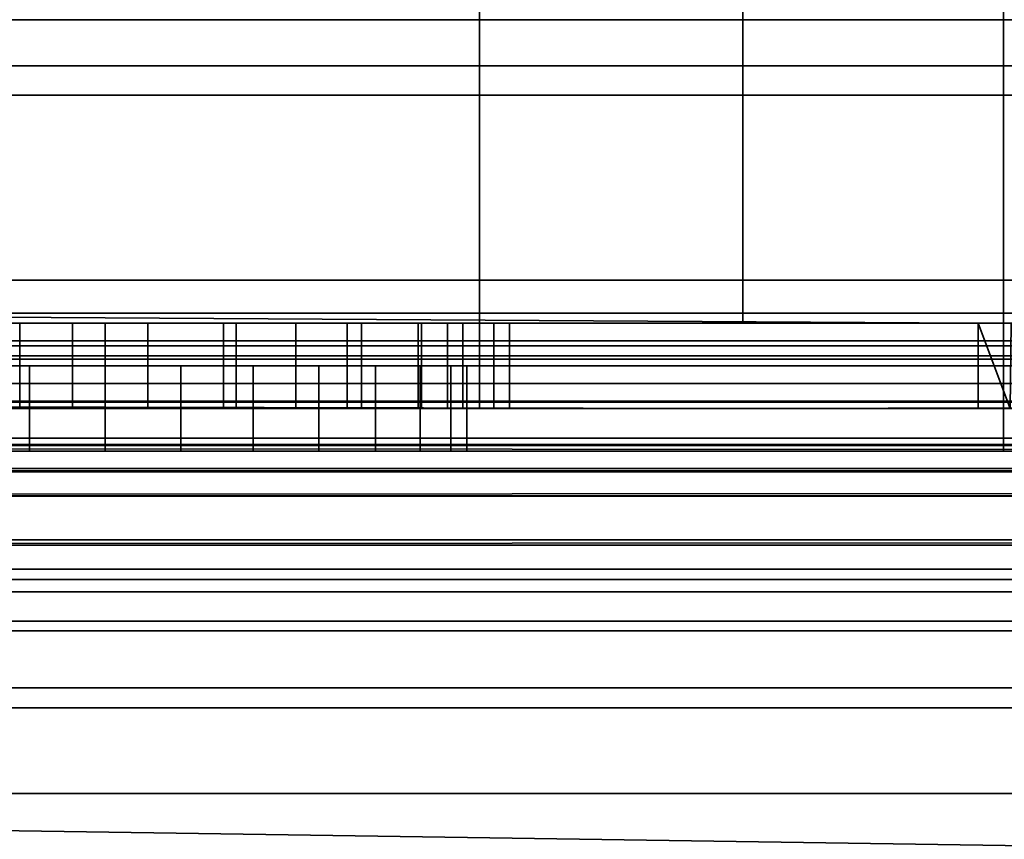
# Model space of a CAD drawing. Header units: millimetres. Extents: x -603 to 3703, y -115 to 193.
# Tile 442 of 656: x 1059 to 1071, y -35 to -25. Entities that reach past the tile are written whole.
import ezdxf

# ---------------------------------------------------------------- set-up
doc = ezdxf.new("R2010")
doc.units = ezdxf.units.MM
doc.layers.add('152', color=7, linetype='Continuous', true_color=0xffffff)

# ---------------------------------------------------------------- blocks, each defined once
blk = doc.blocks.new('UG_SURFACE_055')
at = {"layer": '152', "color": 252, "linetype": 'Continuous', "lineweight": 35}
for points in [[(1023.5, -29.92, 2023.75), (1976.5, -29.92, 2023.75), (1976.5, 14.42, 2023.75), (1023.5, 14.42, 2023.75)], [(1025, -29.92, 2022.25), (1025, 14.42, 2022.25), (1975, 14.42, 2022.25), (1975, -29.92, 2022.25)], [(970, -18, 2077.25), (970, -29.92, 2077.25), (2030, -29.92, 2077.25), (2030, -18, 2077.25)], [(971.5, -18, 2075.75), (2028.5, -18, 2075.75), (2028.5, -29.92, 2075.75), (971.5, -29.92, 2075.75)], [(2029.941, -30.521, 2077.191), (970, -29.92, 2077.25), (970.059, -30.521, 2077.191)], [(2029.941, -30.521, 2077.191), (2030, -29.92, 2077.25), (970, -29.92, 2077.25)], [(971.53, -30.228, 2075.72), (971.5, -29.92, 2075.75), (2028.5, -29.92, 2075.75)], [(971.53, -30.228, 2075.72), (2028.5, -29.92, 2075.75), (2028.47, -30.228, 2075.72)], [(1976.53, -30.228, 2023.78), (1023.5, -29.92, 2023.75), (1023.47, -30.228, 2023.78)], [(1976.53, -30.228, 2023.78), (1976.5, -29.92, 2023.75), (1023.5, -29.92, 2023.75)], [(1024.941, -30.521, 2022.309), (1975, -29.92, 2022.25), (1975.059, -30.521, 2022.309)], [(1024.941, -30.521, 2022.309), (1025, -29.92, 2022.25), (1975, -29.92, 2022.25)], [(2028.47, -30.228, 2075.72), (2028.38, -30.525, 2075.63), (971.62, -30.525, 2075.63), (971.53, -30.228, 2075.72)], [(1023.47, -30.228, 2023.78), (1023.38, -30.525, 2023.87), (1976.62, -30.525, 2023.87)], [(1023.47, -30.228, 2023.78), (1976.62, -30.525, 2023.87), (1976.53, -30.228, 2023.78)], [(970.059, -30.521, 2077.191), (970.234, -31.099, 2077.016), (2029.766, -31.099, 2077.016), (2029.941, -30.521, 2077.191)], [(2028.037, -31.037, 2075.287), (971.963, -31.037, 2075.287), (971.62, -30.525, 2075.63), (2028.38, -30.525, 2075.63)], [(1976.62, -30.525, 2023.87), (1023.38, -30.525, 2023.87), (1023.037, -31.037, 2024.213), (1976.963, -31.037, 2024.213)], [(1975.059, -30.521, 2022.309), (1024.765, -31.099, 2022.485), (1024.941, -30.521, 2022.309)], [(1975.059, -30.521, 2022.309), (1975.235, -31.099, 2022.485), (1024.765, -31.099, 2022.485)], [(2027.525, -31.38, 2074.775), (972.475, -31.38, 2074.775), (971.963, -31.037, 2075.287), (2028.037, -31.037, 2075.287)], [(1976.963, -31.037, 2024.213), (1023.037, -31.037, 2024.213), (1022.525, -31.38, 2024.725), (1977.475, -31.38, 2024.725)], [(2029.766, -31.099, 2077.016), (970.234, -31.099, 2077.016), (970.902, -32.098, 2076.348), (2029.098, -32.098, 2076.348)], [(1975.902, -32.098, 2023.152), (1024.098, -32.098, 2023.152), (1024.765, -31.099, 2022.485), (1975.235, -31.099, 2022.485)], [(2026.92, -31.5, 2074.17), (973.08, -31.5, 2074.17), (972.475, -31.38, 2074.775), (2027.525, -31.38, 2074.775)], [(1977.475, -31.38, 2024.725), (1022.525, -31.38, 2024.725), (1021.92, -31.5, 2025.33), (1978.08, -31.5, 2025.33)], [(973.08, -31.5, 2074.17), (2026.92, -31.5, 2074.17), (1978.08, -31.5, 2025.33), (1021.92, -31.5, 2025.33)], [(2029.098, -32.098, 2076.348), (970.902, -32.098, 2076.348), (971.901, -32.766, 2075.349), (2028.099, -32.766, 2075.349)], [(1976.901, -32.766, 2024.151), (1023.099, -32.766, 2024.151), (1024.098, -32.098, 2023.152), (1975.902, -32.098, 2023.152)], [(2028.099, -32.766, 2075.349), (971.901, -32.766, 2075.349), (973.08, -33, 2074.17), (2026.92, -33, 2074.17)], [(1978.08, -33, 2025.33), (1021.92, -33, 2025.33), (1023.099, -32.766, 2024.151), (1976.901, -32.766, 2024.151)], [(973.08, -33, 2074.17), (1021.92, -33, 2025.33), (1978.08, -33, 2025.33), (2026.92, -33, 2074.17)]]:
    blk.add_3dface(points, dxfattribs=at)
blk = doc.blocks.new('UG_SURFACE_057')
at = {"layer": '152', "color": 252, "linetype": 'Continuous', "lineweight": 35}
for points in [[(1026, -25.835, -7.906), (1974, -25.835, -7.906), (1974, -24.953, -7.75), (1026, -24.953, -7.75)], [(1026, -24.953, -8.75), (1974, -24.953, -8.75), (1974, -25.493, -8.845), (1026, -25.493, -8.845)], [(1026, -25.493, -8.845), (1974, -25.493, -8.845), (1974, -31.644, -11.084), (1026, -31.644, -11.084)], [(1026, -31.986, -10.144), (1974, -31.986, -10.144), (1974, -25.835, -7.906), (1026, -25.835, -7.906)], [(1974, -31.644, -11.084), (1974, -31.986, -10.144), (1026, -31.986, -10.144), (1026, -31.644, -11.084)]]:
    blk.add_3dface(points, dxfattribs=at)
blk = doc.blocks.new('UG_SURFACE_197')
at = {"layer": '152', "color": 252, "linetype": 'Continuous', "lineweight": 35}
for points in [[(1070.5, -16, 1619), (1032, -16, 1619), (1032, -28, 1619), (1070.5, -28, 1619)], [(1032, -16, 1527), (1101, -16, 1527), (1101, -28, 1527), (1032, -28, 1527)], [(1032, -28, 1528), (1100.586, -28, 1528), (1100.586, -16, 1528), (1032, -16, 1528)], [(1070.5, -16, 1618), (1070.5, -28, 1618), (1032, -28, 1618), (1032, -16, 1618)], [(1070.5, -28, 1618), (1070.5, -16, 1618), (1070.5, -16, 1619), (1070.5, -28, 1619)], [(1032, -28.765, 1618.848), (1070.5, -28.765, 1618.848), (1070.5, -28, 1619), (1032, -28, 1619)], [(1100.937, -28.765, 1527.152), (1032, -28.765, 1527.152), (1032, -28, 1527), (1101, -28, 1527)], [(1100.586, -28, 1528), (1032, -28, 1528), (1032, -28.383, 1528.076), (1100.554, -28.383, 1528.076)], [(1032, -28, 1618), (1070.5, -28, 1618), (1070.5, -28.383, 1617.924), (1032, -28.383, 1617.924)], [(1070.5, -28, 1619), (1070.5, -28.765, 1618.848), (1070.5, -28.383, 1617.924), (1070.5, -28, 1618)], [(1100.554, -28.383, 1528.076), (1032, -28.383, 1528.076), (1032, -28.707, 1528.293), (1100.464, -28.707, 1528.293)], [(1032, -28.383, 1617.924), (1070.5, -28.383, 1617.924), (1070.5, -28.707, 1617.707), (1032, -28.707, 1617.707)], [(1070.5, -28.707, 1617.707), (1070.5, -28.383, 1617.924), (1070.5, -28.765, 1618.848), (1070.5, -29.414, 1618.414)], [(1100.464, -28.707, 1528.293), (1032, -28.707, 1528.293), (1032, -28.924, 1528.617), (1100.33, -28.924, 1528.617)], [(1032, -28.707, 1617.707), (1070.5, -28.707, 1617.707), (1070.5, -28.924, 1617.383), (1032, -28.924, 1617.383)], [(1032, -29.414, 1618.414), (1070.5, -29.414, 1618.414), (1070.5, -28.765, 1618.848), (1032, -28.765, 1618.848)], [(1100.757, -29.414, 1527.586), (1032, -29.414, 1527.586), (1032, -28.765, 1527.152), (1100.937, -28.765, 1527.152)], [(1070.5, -28.924, 1617.383), (1070.5, -28.707, 1617.707), (1070.5, -29.414, 1618.414), (1070.5, -29.848, 1617.765)], [(1100.33, -28.924, 1528.617), (1032, -28.924, 1528.617), (1032, -29, 1529), (1100.172, -29, 1529)], [(1032, -28.924, 1617.383), (1070.5, -28.924, 1617.383), (1070.5, -29, 1617), (1032, -29, 1617)], [(1032, -29, 1529), (1076.871, -29, 1530.881), (1078.785, -29, 1530.5)], [(1078.785, -29, 1530.5), (1100.172, -29, 1529), (1032, -29, 1529)], [(1032, -29, 1529), (1058.271, -29, 1544.617), (1060, -29, 1544.25), (1075.249, -29, 1531.964)], [(1075.249, -29, 1531.964), (1076.871, -29, 1530.881), (1032, -29, 1529)], [(1032, -29, 1617), (1070.5, -29, 1617), (1060, -29, 1552.75), (1059.116, -29, 1552.657)], [(1059.116, -29, 1552.657), (1057.502, -29, 1551.938), (1032, -29, 1617)], [(1059.116, -29, 1552.657), (1059.116, -30, 1552.657), (1057.502, -30, 1551.938), (1057.502, -29, 1551.938)], [(1058.271, -29, 1544.617), (1058.271, -30, 1544.617), (1060, -30, 1544.25), (1060, -29, 1544.25)], [(1060, -30, 1552.75), (1059.116, -30, 1552.657), (1059.116, -29, 1552.657), (1060, -29, 1552.75)], [(1075.249, -29, 1531.964), (1060, -29, 1544.25), (1061.729, -29, 1544.617)], [(1060.884, -29, 1552.657), (1060, -29, 1552.75), (1070.5, -29, 1617), (1070.5, -29, 1607)], [(1060, -29, 1552.75), (1060.884, -29, 1552.657), (1060.884, -30, 1552.657), (1060, -30, 1552.75)], [(1060, -29, 1544.25), (1060, -30, 1544.25), (1061.729, -30, 1544.617), (1061.729, -29, 1544.617)], [(1072.866, -29, 1560.884), (1062.498, -29, 1551.938), (1060.884, -29, 1552.657), (1070.5, -29, 1607)], [(1062.498, -29, 1551.938), (1062.498, -30, 1551.938), (1060.884, -30, 1552.657), (1060.884, -29, 1552.657)], [(1061.729, -29, 1544.617), (1063.158, -29, 1545.656), (1073.785, -29, 1535.5), (1074.165, -29, 1533.587)], [(1074.165, -29, 1533.587), (1075.249, -29, 1531.964), (1061.729, -29, 1544.617)], [(1061.729, -29, 1544.617), (1061.729, -30, 1544.617), (1063.158, -30, 1545.656), (1063.158, -29, 1545.656)], [(1062.498, -29, 1551.938), (1072.866, -29, 1560.884), (1071.004, -29, 1557.882)], [(1071.004, -29, 1557.882), (1070.523, -29, 1554.382), (1063.681, -29, 1550.625), (1062.498, -29, 1551.938)], [(1063.681, -29, 1550.625), (1063.681, -30, 1550.625), (1062.498, -30, 1551.938), (1062.498, -29, 1551.938)], [(1073.785, -29, 1548.288), (1073.785, -29, 1535.5), (1063.158, -29, 1545.656), (1064.042, -29, 1547.187)], [(1063.158, -29, 1545.656), (1063.158, -30, 1545.656), (1064.042, -30, 1547.187), (1064.042, -29, 1547.187)], [(1064.227, -29, 1548.944), (1063.681, -29, 1550.625), (1070.523, -29, 1554.382), (1071.506, -29, 1550.988)], [(1064.227, -29, 1548.944), (1064.227, -30, 1548.944), (1063.681, -30, 1550.625), (1063.681, -29, 1550.625)], [(1064.042, -29, 1547.187), (1064.227, -29, 1548.944), (1071.506, -29, 1550.988), (1073.785, -29, 1548.288)], [(1064.042, -29, 1547.187), (1064.042, -30, 1547.187), (1064.227, -30, 1548.944), (1064.227, -29, 1548.944)], [(1070.5, -29, 1617), (1070.5, -28.924, 1617.383), (1070.5, -29.848, 1617.765), (1070.5, -30, 1617)], [(1070.5, -29, 1607), (1070.5, -30, 1607), (1071.147, -30, 1603.747), (1071.147, -29, 1603.747)], [(1070.5, -30, 1617), (1070.5, -30, 1607), (1070.5, -29, 1607), (1070.5, -29, 1617)], [(1070.5, -29, 1607), (1075.789, -29, 1562.87), (1072.866, -29, 1560.884)], [(1075.789, -29, 1562.87), (1070.5, -29, 1607), (1071.147, -29, 1603.747)], [(1032, -29.848, 1617.765), (1070.5, -29.848, 1617.765), (1070.5, -29.414, 1618.414), (1032, -29.414, 1618.414)], [(1100.489, -29.848, 1528.235), (1032, -29.848, 1528.235), (1032, -29.414, 1527.586), (1100.757, -29.414, 1527.586)], [(1032, -30, 1617), (1070.5, -30, 1617), (1070.5, -29.848, 1617.765), (1032, -29.848, 1617.765)], [(1100.172, -30, 1529), (1032, -30, 1529), (1032, -29.848, 1528.235), (1100.489, -29.848, 1528.235)], [(1032, -30, 1617), (1071.147, -30, 1603.747), (1070.5, -30, 1607)], [(1032, -30, 1617), (1057.502, -30, 1551.938), (1072.99, -30, 1600.99), (1071.147, -30, 1603.747)], [(1070.5, -30, 1607), (1070.5, -30, 1617), (1032, -30, 1617)], [(1032, -30, 1529), (1076.871, -30, 1530.881), (1075.249, -30, 1531.964)], [(1032, -30, 1529), (1100.172, -30, 1529), (1078.785, -30, 1530.5)], [(1078.785, -30, 1530.5), (1076.871, -30, 1530.881), (1032, -30, 1529)], [(1075.249, -30, 1531.964), (1060, -30, 1544.25), (1058.271, -30, 1544.617), (1032, -30, 1529)], [(1075.747, -30, 1599.147), (1057.502, -30, 1551.938), (1059.116, -30, 1552.657)], [(1075.747, -30, 1599.147), (1072.99, -30, 1600.99), (1057.502, -30, 1551.938)], [(1075.747, -30, 1599.147), (1059.116, -30, 1552.657), (1060, -30, 1552.75)], [(1060, -30, 1552.75), (1060.884, -30, 1552.657), (1075.747, -30, 1599.147)], [(1061.729, -30, 1544.617), (1060, -30, 1544.25), (1075.249, -30, 1531.964)], [(1060.884, -30, 1552.657), (1062.498, -30, 1551.938), (1079, -30, 1598.5), (1075.747, -30, 1599.147)], [(1061.729, -30, 1544.617), (1075.249, -30, 1531.964), (1074.165, -30, 1533.587)], [(1074.165, -30, 1533.587), (1073.785, -30, 1535.5), (1063.158, -30, 1545.656), (1061.729, -30, 1544.617)], [(1062.498, -30, 1551.938), (1071.004, -30, 1557.882), (1072.866, -30, 1560.884)], [(1062.498, -30, 1551.938), (1063.681, -30, 1550.625), (1070.523, -30, 1554.382), (1071.004, -30, 1557.882)], [(1062.498, -30, 1551.938), (1107, -30, 1610.172), (1085.01, -30, 1600.99), (1082.253, -30, 1599.147)], [(1072.866, -30, 1560.884), (1107, -30, 1610.172), (1062.498, -30, 1551.938)], [(1082.253, -30, 1599.147), (1079, -30, 1598.5), (1062.498, -30, 1551.938)], [(1064.042, -30, 1547.187), (1063.158, -30, 1545.656), (1073.785, -30, 1535.5), (1073.785, -30, 1548.288)], [(1071.506, -30, 1550.988), (1070.523, -30, 1554.382), (1063.681, -30, 1550.625), (1064.227, -30, 1548.944)], [(1073.785, -30, 1548.288), (1071.506, -30, 1550.988), (1064.227, -30, 1548.944), (1064.042, -30, 1547.187)]]:
    blk.add_3dface(points, dxfattribs=at)
blk = doc.blocks.new('UG_SURFACE_198')
at = {"layer": '152', "color": 252, "linetype": 'Continuous', "lineweight": 35}
for points in [[(1064.375, -15.5, 1005.2), (1032, -15.5, 1005.2), (1032, -28.5, 1005.2), (1064.375, -28.5, 1005.2)], [(1064.375, -28.5, 1157.8), (1032, -28.5, 1157.8), (1032, -15.5, 1157.8), (1064.375, -15.5, 1157.8)], [(1032, -15.5, 1004.2), (1100, -15.5, 1004.2), (1100, -28.5, 1004.2), (1032, -28.5, 1004.2)], [(1100, -15.5, 1158.8), (1032, -15.5, 1158.8), (1032, -28.5, 1158.8), (1100, -28.5, 1158.8)], [(1064.375, -28.5, 1005.2), (1067.455, -28.5, 1005.2), (1067.455, -15.5, 1005.2), (1064.375, -15.5, 1005.2)], [(1064.375, -15.5, 1157.8), (1067.455, -15.5, 1157.8), (1067.455, -28.5, 1157.8), (1064.375, -28.5, 1157.8)], [(1067.455, -28.5, 1005.2), (1072.58, -28.5, 1005.2), (1070.58, -15.5, 1005.2), (1067.455, -15.5, 1005.2)], [(1067.455, -15.5, 1157.8), (1070.58, -15.5, 1157.8), (1072.58, -28.5, 1157.8), (1067.455, -28.5, 1157.8)], [(1099.968, -28.883, 1004.276), (1032, -28.883, 1004.276), (1032, -28.5, 1004.2), (1100, -28.5, 1004.2)], [(1100, -28.5, 1158.8), (1032, -28.5, 1158.8), (1032, -28.883, 1158.724), (1099.968, -28.883, 1158.724)], [(1064.375, -28.5, 1095), (1032, -28.5, 1095), (1057.469, -28.5, 1102.304), (1059, -28.5, 1102)], [(1059, -28.5, 1110), (1057.469, -28.5, 1109.696), (1032, -28.5, 1157.8), (1064.375, -28.5, 1157.8)], [(1059.616, -28.5, 1031.007), (1058.002, -28.5, 1030.288), (1032, -28.5, 1061.42), (1064.375, -28.5, 1061.42)], [(1058.771, -28.5, 1022.967), (1060.5, -28.5, 1022.6), (1064.375, -28.5, 1015.975), (1032, -28.5, 1015.975)], [(1064.375, -28.5, 1095), (1064.375, -28.5, 1061.42), (1032, -28.5, 1061.42), (1032, -28.5, 1095)], [(1064.375, -28.5, 1015.975), (1064.375, -28.5, 1005.2), (1032, -28.5, 1005.2), (1032, -28.5, 1015.975)], [(1057.469, -29.5, 1109.696), (1057.469, -28.5, 1109.696), (1059, -28.5, 1110), (1059, -29.5, 1110)], [(1059, -29.5, 1102), (1059, -28.5, 1102), (1057.469, -28.5, 1102.304), (1057.469, -29.5, 1102.304)], [(1059.616, -28.5, 1031.007), (1059.616, -29.5, 1031.007), (1058.002, -29.5, 1030.288), (1058.002, -28.5, 1030.288)], [(1058.771, -28.5, 1022.967), (1058.771, -29.5, 1022.967), (1060.5, -29.5, 1022.6), (1060.5, -28.5, 1022.6)], [(1060, -28.5, 1110), (1060, -29.5, 1110), (1059, -29.5, 1110), (1059, -28.5, 1110)], [(1059, -28.5, 1102), (1059, -29.5, 1102), (1060, -29.5, 1102), (1060, -28.5, 1102)], [(1064.375, -28.5, 1095), (1059, -28.5, 1102), (1060, -28.5, 1102)], [(1064.375, -28.5, 1157.8), (1060, -28.5, 1110), (1059, -28.5, 1110)], [(1060.5, -29.5, 1031.1), (1059.616, -29.5, 1031.007), (1059.616, -28.5, 1031.007), (1060.5, -28.5, 1031.1)], [(1060.5, -28.5, 1031.1), (1059.616, -28.5, 1031.007), (1064.375, -28.5, 1061.42)], [(1061.531, -29.5, 1102.304), (1061.531, -28.5, 1102.304), (1060, -28.5, 1102), (1060, -29.5, 1102)], [(1060, -29.5, 1110), (1060, -28.5, 1110), (1061.531, -28.5, 1109.696), (1061.531, -29.5, 1109.696)], [(1060, -28.5, 1102), (1061.531, -28.5, 1102.304), (1064.375, -28.5, 1095)], [(1061.531, -28.5, 1109.696), (1060, -28.5, 1110), (1064.375, -28.5, 1157.8)], [(1060.5, -28.5, 1031.1), (1061.384, -28.5, 1031.007), (1061.384, -29.5, 1031.007), (1060.5, -29.5, 1031.1)], [(1060.5, -28.5, 1022.6), (1060.5, -29.5, 1022.6), (1062.229, -29.5, 1022.967), (1062.229, -28.5, 1022.967)], [(1064.375, -28.5, 1061.42), (1061.384, -28.5, 1031.007), (1060.5, -28.5, 1031.1)], [(1064.375, -28.5, 1015.975), (1060.5, -28.5, 1022.6), (1062.229, -28.5, 1022.967)], [(1062.998, -28.5, 1030.288), (1062.998, -29.5, 1030.288), (1061.384, -29.5, 1031.007), (1061.384, -28.5, 1031.007)], [(1064.375, -28.5, 1061.42), (1062.998, -28.5, 1030.288), (1061.384, -28.5, 1031.007)], [(1062.828, -29.5, 1103.172), (1062.828, -28.5, 1103.172), (1061.531, -28.5, 1102.304), (1061.531, -29.5, 1102.304)], [(1061.531, -29.5, 1109.696), (1061.531, -28.5, 1109.696), (1062.828, -28.5, 1108.828), (1062.828, -29.5, 1108.828)], [(1064.375, -28.5, 1157.8), (1062.828, -28.5, 1108.828), (1061.531, -28.5, 1109.696)], [(1061.531, -28.5, 1102.304), (1062.828, -28.5, 1103.172), (1064.375, -28.5, 1095)], [(1062.229, -28.5, 1022.967), (1062.229, -29.5, 1022.967), (1063.658, -29.5, 1024.006), (1063.658, -28.5, 1024.006)], [(1062.229, -28.5, 1022.967), (1063.658, -28.5, 1024.006), (1064.375, -28.5, 1015.975)], [(1063.696, -29.5, 1104.469), (1063.696, -28.5, 1104.469), (1062.828, -28.5, 1103.172), (1062.828, -29.5, 1103.172)], [(1062.828, -29.5, 1108.828), (1062.828, -28.5, 1108.828), (1063.696, -28.5, 1107.531), (1063.696, -29.5, 1107.531)], [(1064.375, -28.5, 1095), (1062.828, -28.5, 1103.172), (1063.696, -28.5, 1104.469)], [(1063.696, -28.5, 1107.531), (1062.828, -28.5, 1108.828), (1064.375, -28.5, 1157.8)], [(1064.181, -28.5, 1028.975), (1064.181, -29.5, 1028.975), (1062.998, -29.5, 1030.288), (1062.998, -28.5, 1030.288)], [(1064.375, -28.5, 1061.42), (1064.181, -28.5, 1028.975), (1062.998, -28.5, 1030.288)], [(1064.375, -28.5, 1025.247), (1063.658, -28.5, 1024.006), (1063.658, -29.5, 1024.006), (1064.375, -29.5, 1025.247)], [(1063.658, -28.5, 1024.006), (1064.375, -28.5, 1025.247), (1064.375, -28.5, 1015.975)], [(1064, -29.5, 1106), (1064, -28.5, 1106), (1063.696, -28.5, 1104.469), (1063.696, -29.5, 1104.469)], [(1063.696, -29.5, 1107.531), (1063.696, -28.5, 1107.531), (1064, -28.5, 1106), (1064, -29.5, 1106)], [(1064, -28.5, 1106), (1063.696, -28.5, 1107.531), (1064.375, -28.5, 1157.8)], [(1063.696, -28.5, 1104.469), (1064, -28.5, 1106), (1064.375, -28.5, 1095)], [(1064.375, -28.5, 1157.8), (1064.375, -28.5, 1095), (1064, -28.5, 1106)], [(1064.375, -29.5, 1028.377), (1064.181, -29.5, 1028.975), (1064.181, -28.5, 1028.975), (1064.375, -28.5, 1028.377)], [(1064.375, -28.5, 1061.42), (1064.375, -28.5, 1028.377), (1064.181, -28.5, 1028.975)], [(1064.375, -28.5, 1028.377), (1064.727, -28.5, 1027.294), (1064.727, -29.5, 1027.294), (1064.375, -29.5, 1028.377)], [(1064.375, -29.5, 1025.247), (1064.542, -29.5, 1025.537), (1064.542, -28.5, 1025.537), (1064.375, -28.5, 1025.247)], [(1067.455, -28.5, 1015.975), (1064.375, -28.5, 1015.975), (1064.375, -28.5, 1025.247), (1064.542, -28.5, 1025.537)], [(1064.727, -28.5, 1027.294), (1064.375, -28.5, 1028.377), (1064.375, -28.5, 1061.42), (1067.455, -28.5, 1061.42)], [(1067.455, -28.5, 1157.8), (1067.455, -28.5, 1095), (1064.375, -28.5, 1095), (1064.375, -28.5, 1157.8)], [(1067.455, -28.5, 1095), (1067.455, -28.5, 1061.42), (1064.375, -28.5, 1061.42), (1064.375, -28.5, 1095)], [(1067.455, -28.5, 1015.975), (1067.455, -28.5, 1005.2), (1064.375, -28.5, 1005.2), (1064.375, -28.5, 1015.975)], [(1064.542, -28.5, 1025.537), (1064.542, -29.5, 1025.537), (1064.727, -29.5, 1027.294), (1064.727, -28.5, 1027.294)], [(1067.455, -28.5, 1015.975), (1064.542, -28.5, 1025.537), (1064.727, -28.5, 1027.294)], [(1064.727, -28.5, 1027.294), (1067.455, -28.5, 1061.42), (1067.455, -28.5, 1015.975)], [(1067.455, -28.5, 1015.975), (1067.455, -28.5, 1061.42), (1070.592, -28.5, 1036.734), (1070.207, -28.5, 1033.079)], [(1070.207, -28.5, 1033.079), (1071.342, -28.5, 1029.583), (1067.455, -28.5, 1015.975)], [(1067.455, -28.5, 1061.42), (1072.58, -28.5, 1061.42), (1072.58, -28.5, 1040.025), (1072.431, -28.5, 1039.917)], [(1072.431, -28.5, 1039.917), (1070.592, -28.5, 1036.734), (1067.455, -28.5, 1061.42)], [(1071.342, -28.5, 1029.583), (1072.58, -28.5, 1028.207), (1072.58, -28.5, 1015.975), (1067.455, -28.5, 1015.975)], [(1072.58, -28.5, 1157.8), (1072.58, -28.5, 1095), (1067.455, -28.5, 1095), (1067.455, -28.5, 1157.8)], [(1072.58, -28.5, 1095), (1072.58, -28.5, 1061.42), (1067.455, -28.5, 1061.42), (1067.455, -28.5, 1095)], [(1072.58, -28.5, 1015.975), (1072.58, -28.5, 1005.2), (1067.455, -28.5, 1005.2), (1067.455, -28.5, 1015.975)], [(1070.207, -28.5, 1033.079), (1070.207, -29.5, 1033.079), (1070.58, -29.5, 1031.931)], [(1070.58, -29.5, 1031.931), (1071.342, -29.5, 1029.583), (1071.342, -28.5, 1029.583), (1070.207, -28.5, 1033.079)], [(1070.58, -29.5, 1036.612), (1070.207, -29.5, 1033.079), (1070.207, -28.5, 1033.079), (1070.592, -28.5, 1036.734)], [(1099.879, -29.207, 1004.493), (1032, -29.207, 1004.493), (1032, -28.883, 1004.276), (1099.968, -28.883, 1004.276)], [(1099.968, -28.883, 1158.724), (1032, -28.883, 1158.724), (1032, -29.207, 1158.507), (1099.879, -29.207, 1158.507)], [(1099.744, -29.424, 1004.817), (1032, -29.424, 1004.817), (1032, -29.207, 1004.493), (1099.879, -29.207, 1004.493)], [(1099.879, -29.207, 1158.507), (1032, -29.207, 1158.507), (1032, -29.424, 1158.183), (1099.744, -29.424, 1158.183)], [(1032, -29.424, 1004.817), (1067.455, -29.5, 1005.2), (1064.375, -29.5, 1005.2)], [(1032, -29.424, 1004.817), (1099.744, -29.424, 1004.817), (1070.58, -29.5, 1005.2), (1067.455, -29.5, 1005.2)], [(1064.375, -29.5, 1005.2), (1032, -29.5, 1005.2), (1032, -29.424, 1004.817)], [(1099.744, -29.424, 1158.183), (1032, -29.424, 1158.183), (1064.375, -29.5, 1157.8), (1067.455, -29.5, 1157.8)], [(1032, -29.424, 1158.183), (1032, -29.5, 1157.8), (1064.375, -29.5, 1157.8)], [(1099.744, -29.424, 1158.183), (1067.455, -29.5, 1157.8), (1070.58, -29.5, 1157.8)], [(1064.375, -29.5, 1112), (1032, -29.5, 1112), (1057.469, -29.5, 1109.696), (1059, -29.5, 1110)], [(1059, -29.5, 1102), (1057.469, -29.5, 1102.304), (1032, -29.5, 1100), (1064.375, -29.5, 1100)], [(1064.375, -29.5, 1061.42), (1032, -29.5, 1061.42), (1058.002, -29.5, 1030.288), (1059.616, -29.5, 1031.007)], [(1032, -29.5, 1015.975), (1064.375, -29.5, 1015.975), (1060.5, -29.5, 1022.6), (1058.771, -29.5, 1022.967)], [(1032, -29.5, 1157.8), (1032, -29.5, 1112), (1064.375, -29.5, 1112), (1064.375, -29.5, 1157.8)], [(1032, -29.5, 1100), (1032, -29.5, 1093), (1064.375, -29.5, 1093), (1064.375, -29.5, 1100)], [(1032, -29.5, 1093), (1032, -29.5, 1061.42), (1064.375, -29.5, 1061.42), (1064.375, -29.5, 1093)], [(1032, -29.5, 1015.975), (1032, -29.5, 1005.2), (1064.375, -29.5, 1005.2), (1064.375, -29.5, 1015.975)], [(1064.375, -29.5, 1112), (1059, -29.5, 1110), (1060, -29.5, 1110)], [(1064.375, -29.5, 1100), (1060, -29.5, 1102), (1059, -29.5, 1102)], [(1064.375, -29.5, 1061.42), (1059.616, -29.5, 1031.007), (1060.5, -29.5, 1031.1)], [(1060, -29.5, 1110), (1061.531, -29.5, 1109.696), (1064.375, -29.5, 1112)], [(1061.531, -29.5, 1102.304), (1060, -29.5, 1102), (1064.375, -29.5, 1100)], [(1060.5, -29.5, 1031.1), (1061.384, -29.5, 1031.007), (1064.375, -29.5, 1061.42)], [(1062.229, -29.5, 1022.967), (1060.5, -29.5, 1022.6), (1064.375, -29.5, 1015.975)], [(1061.384, -29.5, 1031.007), (1062.998, -29.5, 1030.288), (1064.375, -29.5, 1061.42)], [(1064.375, -29.5, 1100), (1062.828, -29.5, 1103.172), (1061.531, -29.5, 1102.304)], [(1061.531, -29.5, 1109.696), (1062.828, -29.5, 1108.828), (1064.375, -29.5, 1112)], [(1064.375, -29.5, 1015.975), (1063.658, -29.5, 1024.006), (1062.229, -29.5, 1022.967)], [(1064.375, -29.5, 1112), (1062.828, -29.5, 1108.828), (1063.696, -29.5, 1107.531)], [(1063.696, -29.5, 1104.469), (1062.828, -29.5, 1103.172), (1064.375, -29.5, 1100)], [(1062.998, -29.5, 1030.288), (1064.181, -29.5, 1028.975), (1064.375, -29.5, 1061.42)], [(1064.375, -29.5, 1015.975), (1064.375, -29.5, 1025.247), (1063.658, -29.5, 1024.006)], [(1064.375, -29.5, 1112), (1063.696, -29.5, 1107.531), (1064, -29.5, 1106)], [(1064.375, -29.5, 1100), (1064, -29.5, 1106), (1063.696, -29.5, 1104.469)], [(1064, -29.5, 1106), (1064.375, -29.5, 1100), (1064.375, -29.5, 1112)], [(1064.181, -29.5, 1028.975), (1064.375, -29.5, 1028.377), (1064.375, -29.5, 1061.42)], [(1067.455, -29.5, 1061.42), (1064.375, -29.5, 1061.42), (1064.375, -29.5, 1028.377), (1064.727, -29.5, 1027.294)], [(1064.542, -29.5, 1025.537), (1064.375, -29.5, 1025.247), (1064.375, -29.5, 1015.975), (1067.455, -29.5, 1015.975)], [(1064.375, -29.5, 1157.8), (1064.375, -29.5, 1112), (1067.455, -29.5, 1112), (1067.455, -29.5, 1157.8)], [(1064.375, -29.5, 1112), (1064.375, -29.5, 1100), (1067.455, -29.5, 1100), (1067.455, -29.5, 1112)], [(1064.375, -29.5, 1100), (1064.375, -29.5, 1093), (1067.455, -29.5, 1093), (1067.455, -29.5, 1100)], [(1064.375, -29.5, 1093), (1064.375, -29.5, 1061.42), (1067.455, -29.5, 1061.42), (1067.455, -29.5, 1093)], [(1064.375, -29.5, 1015.975), (1064.375, -29.5, 1005.2), (1067.455, -29.5, 1005.2), (1067.455, -29.5, 1015.975)], [(1064.727, -29.5, 1027.294), (1064.542, -29.5, 1025.537), (1067.455, -29.5, 1015.975)], [(1067.455, -29.5, 1015.975), (1067.455, -29.5, 1061.42), (1064.727, -29.5, 1027.294)], [(1067.455, -29.5, 1061.42), (1067.455, -29.5, 1015.975), (1070.207, -29.5, 1033.079)], [(1067.455, -29.5, 1015.975), (1070.58, -29.5, 1015.975), (1070.58, -29.5, 1031.931), (1070.207, -29.5, 1033.079)], [(1070.207, -29.5, 1033.079), (1070.58, -29.5, 1036.612), (1070.58, -29.5, 1061.42), (1067.455, -29.5, 1061.42)], [(1067.455, -29.5, 1157.8), (1067.455, -29.5, 1112), (1070.58, -29.5, 1112), (1070.58, -29.5, 1157.8)], [(1067.455, -29.5, 1112), (1067.455, -29.5, 1100), (1070.58, -29.5, 1100), (1070.58, -29.5, 1112)], [(1067.455, -29.5, 1100), (1067.455, -29.5, 1093), (1070.58, -29.5, 1093), (1070.58, -29.5, 1100)], [(1067.455, -29.5, 1093), (1067.455, -29.5, 1061.42), (1070.58, -29.5, 1061.42), (1070.58, -29.5, 1093)], [(1067.455, -29.5, 1015.975), (1067.455, -29.5, 1005.2), (1070.58, -29.5, 1005.2), (1070.58, -29.5, 1015.975)]]:
    blk.add_3dface(points, dxfattribs=at)
blk = doc.blocks.new('UG_SURFACE_199')
at = {"layer": '152', "color": 35, "linetype": 'Continuous', "lineweight": 35}
for points in [[(1971, -34, 2019), (1971, 0, 2019), (1029, -15.75, 2019), (1029, -28.25, 2019)], [(1971, -2), (1971, -34), (1029, -28.25), (1029, -15.75)], [(1029, -28.25, 2019), (1029, -34, 2019), (1971, -34, 2019)], [(1971, -34), (1029, -34), (1029, -28.25)], [(1016, -34, 2032), (1984, -34, 2032), (1971, -34, 2019), (1029, -34, 2019)], [(1984, -48), (1016, -48), (1016, -34), (1029, -34)], [(1984, -50, 2032), (1984, -34, 2032), (1016, -34, 2032), (1016, -50, 2032)], [(1984, -48), (1029, -34), (1971, -34)]]:
    blk.add_3dface(points, dxfattribs=at)

msp = doc.modelspace()

# ---------------------------------------------------------------- linework, layer by layer
at = {"layer": '152', "linetype": 'Continuous', "lineweight": -3}
for p, q in [((1070.5, -16, 1618), (1070.5, -28, 1618)), ((1070.5, -16, 1619), (1070.5, -28, 1619)), ((1974, -24.953, -7.75), (1026, -24.953, -7.75)), ((1974, -24.953, -8.75), (1026, -24.953, -8.75)), ((1974, -25.493, -8.845), (1026, -25.493, -8.845)), ((1974, -25.835, -7.906), (1026, -25.835, -7.906)), ((1100.586, -28, 1528), (1032, -28, 1528)), ((1032, -28, 1619), (1070.5, -28, 1619)), ((1032, -28, 1618), (1070.5, -28, 1618)), ((1101, -28, 1527), (1032, -28, 1527)), ((1100, -28.5, 1004.2), (1032, -28.5, 1004.2)), ((1032, -28.5, 1157.8), (1099.586, -28.5, 1157.8)), ((1032, -28.5, 1005.2), (1099.586, -28.5, 1005.2)), ((1032, -28.5, 1158.8), (1100, -28.5, 1158.8)), ((1060, -28.5, 1102), (1059, -28.5, 1102)), ((1059, -29.5, 1102), (1059, -28.5, 1102)), ((1059, -28.5, 1110), (1060, -28.5, 1110)), ((1059, -29.5, 1110), (1059, -28.5, 1110)), ((1060, -29.5, 1110), (1060, -28.5, 1110)), ((1060, -29.5, 1102), (1060, -28.5, 1102)), ((1032, -29, 1529), (1100.172, -29, 1529)), ((1070.5, -29, 1617), (1032, -29, 1617)), ((1070.5, -29, 1607), (1070.5, -30, 1607)), ((1070.5, -29, 1617), (1070.5, -29, 1607)), ((1032, -29.5, 1005.2), (1099.586, -29.5, 1005.2)), ((1099.586, -29.5, 1157.8), (1032, -29.5, 1157.8)), ((1059, -29.5, 1110), (1060, -29.5, 1110)), ((1060, -29.5, 1102), (1059, -29.5, 1102)), ((2030, -29.92, 2077.25), (970, -29.92, 2077.25)), ((2028.5, -29.92, 2075.75), (971.5, -29.92, 2075.75)), ((1976.5, -29.92, 2023.75), (1023.5, -29.92, 2023.75)), ((1975, -29.92, 2022.25), (1025, -29.92, 2022.25)), ((1070.5, -30, 1617), (1032, -30, 1617)), ((1032, -30, 1529), (1100.172, -30, 1529)), ((1070.5, -30, 1617), (1032, -30, 1617)), ((1070.5, -30, 1617), (1070.5, -30, 1607)), ((2026.92, -31.5, 2074.17), (973.08, -31.5, 2074.17)), ((1978.08, -31.5, 2025.33), (1021.92, -31.5, 2025.33)), ((1974, -31.644, -11.084), (1026, -31.644, -11.084)), ((1974, -31.986, -10.144), (1026, -31.986, -10.144)), ((2026.92, -33, 2074.17), (973.08, -33, 2074.17)), ((1978.08, -33, 2025.33), (1021.92, -33, 2025.33)), ((1984, -34, 2032), (1016, -34, 2032)), ((1971, -34, 2019), (1029, -34, 2019))]:
    msp.add_line(p, q, dxfattribs=at)
at = {"layer": '152', "linetype": 'Continuous', "lineweight": -3, "extrusion": (0, 1, 0)}
for centre in [(-1060.5, 1026.85, -28.5), (-1060, 1548.5, -29), (-1060.5, 1026.85, -29.5), (-1060, 1548.5, -30)]:
    msp.add_circle(centre, 4.25, dxfattribs=at)
at = {"layer": '152', "linetype": 'Continuous', "lineweight": -3, "extrusion": (1, 0, 0)}
for radius in [2, 1]:
    msp.add_arc((-28, 1617, 1070.5), radius, 90, 180, dxfattribs=at)
at = {"layer": '152', "linetype": 'Continuous', "lineweight": -3, "extrusion": (0, 1, 0)}
for centre, radius, start, end in [((-1059, 1106, -28.5), 4, 270, 90), ((-1060, 1106, -28.5), 4, 90, 270), ((-1079, 1034, -28.5), 8.841, 306.0274, 233.9726), ((-1059, 1106, -29.5), 4, 270, 90), ((-1060, 1106, -29.5), 4, 90, 270), ((-1079, 1034, -29.5), 8.841, 306.0274, 233.9726)]:
    msp.add_arc(centre, radius, start, end, dxfattribs=at)
at = {"layer": '152', "linetype": 'Continuous', "lineweight": -3, "extrusion": (0, -1, 0)}
for centre, start, end in [((1079, 1555, 29), 304.2578, 232.1531), ((1079, 1607, 29), 180, 360), ((1079, 1555, 30), 304.2578, 232.1531), ((1079, 1607, 30), 180, 360)]:
    msp.add_arc(centre, 8.5, start, end, dxfattribs=at)

# ---------------------------------------------------------------- block references
at = {"layer": '152', "linetype": 'Continuous', "lineweight": -3}
for name in ['UG_SURFACE_057', 'UG_SURFACE_055', 'UG_SURFACE_199', 'UG_SURFACE_197', 'UG_SURFACE_198']:
    msp.add_blockref(name, (0, 0), dxfattribs=at)

doc.saveas('drawing.dxf')
